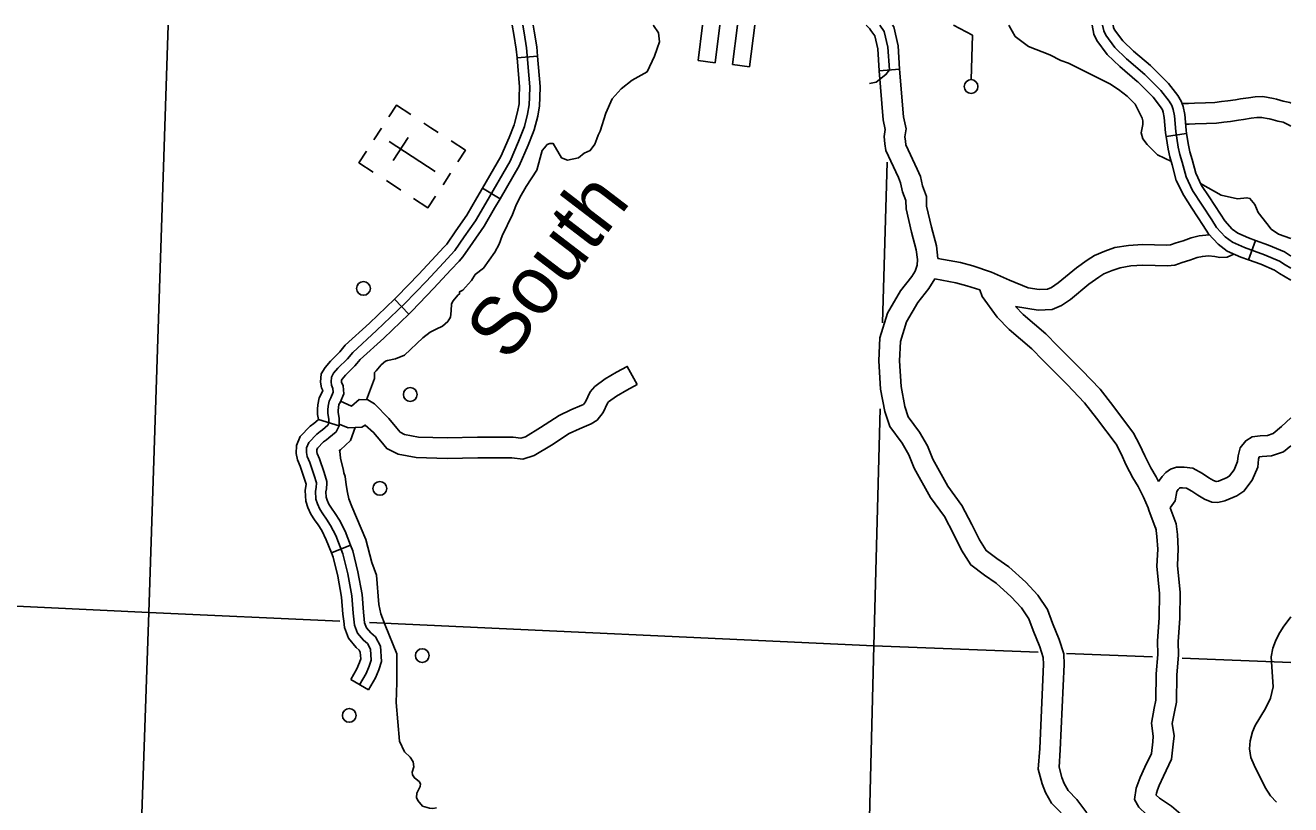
# Model space of a CAD drawing. Extents: x 653372 to 905732, y 627442 to 787275.
# Drawn here: x 896560 to 905732, y 706082 to 711727 of the extents above; entities that cross this region are included whole.
import ezdxf

# ---------------------------------------------------------------- set-up
doc = ezdxf.new("R2010")
doc.units = 0
for name, color, linetype in [('Level 35', 7, 'Continuous'), ('Level 45', 7, 'Continuous'), ('Level 46', 7, 'Continuous'), ('Level 5', 7, 'Continuous'), ('Level 56', 7, 'Continuous'), ('Level 57', 7, 'Continuous')]:
    doc.layers.add(name, color=color, linetype=linetype)

msp = doc.modelspace()

# ---------------------------------------------------------------- linework, layer by layer
at = {"layer": 'Level 35'}
for points in [[(901111.8, 711726.6), (901112.4, 711726.2), (901150, 711672.4), (901156.6, 711607.5), (901139.9, 711558.7), (901119.6, 711503.1), (901068.8, 711390.6), (900959.9, 711329.1), (900878.1, 711266.4), (900813.1, 711193.4), (900767.7, 711090.9), (900726.5, 710959.7), (900712.6, 710931.1), (900702.8, 710903.9), (900688.1, 710866.9), (900654.9, 710819.9), (900611.4, 710800.2), (900569.6, 710767.4), (900489.2, 710749.3), (900445.5, 710766.7), (900387.3, 710870.5), (900362.1, 710871.8), (900343.3, 710864.4), (900324.1, 710838.5), (900306.3, 710819.1), (900267.4, 710677.9)], [(903688.4, 711726.6), (903691.2, 711722.3), (903735.7, 711646.1), (903831.8, 711574.4), (903986.9, 711511.7), (904066.3, 711471.4), (904121.5, 711451.3), (904421.5, 711301.8), (904485, 711262.9), (904546.5, 711213.3), (904604, 711155.6), (904655.9, 711055.3), (904661.3, 711035.2), (904659.6, 711007.8), (904649.1, 710948.3), (904661, 710905.2), (904691.9, 710864), (904765.4, 710789.4), (904867.2, 710740)], [(900267.4, 710677.9), (900190.8, 710559.3), (900144.3, 710479), (900116.4, 710418), (900090.5, 710355.9), (900015.5, 710202.6), (899993.8, 710142.5), (899964, 710084.6), (899881.2, 709966.5), (899822.1, 709920.6), (899793.7, 709878.9), (899749.7, 709829.1), (899732.1, 709807.5), (899706.3, 709795.3), (899707.6, 709781), (899694.6, 709771.6), (899660.4, 709730.8), (899649.4, 709709.5), (899646, 709659.4), (899642.5, 709611.6), (899621.9, 709581.8), (899585.2, 709547.1), (899539.1, 709525.2), (899495.4, 709504.8), (899441.3, 709464)], [(905077.8, 710581), (905228.4, 710496), (905345.9, 710470.6), (905414.7, 710478.1), (905436.6, 710473.3), (905472.1, 710429.2), (905497.3, 710370.7), (905560.2, 710291.7), (905589.8, 710250.8), (905643.4, 710214.1), (905732, 710183.7)], [(899441.3, 709464), (899308, 709338), (899243.1, 709309.8), (899184.8, 709298.1), (899172.1, 709293.1), (899140.6, 709266.9), (899103.8, 709223.9), (899091.2, 709210.9), (899092.2, 709167.3), (899032.9, 709014.7)], [(898952.3, 708812.7), (898917.2, 708720.1), (898844.5, 708652.8), (898837.5, 708648.9), (898838.9, 708642.9), (898845.6, 708591.8), (898867.5, 708501), (898869.8, 708486.4), (898877.9, 708459.1), (898886.3, 708398), (898895.8, 708341.9), (898904.1, 708297.3), (898927.4, 708241.5), (899029.1, 708001.3), (899072, 707836.5), (899105.9, 707744.3), (899123.4, 707531), (899137.7, 707464.7), (899168.4, 707382.1), (899252.3, 707174.3), (899254.3, 706967.6)], [(905732, 707442.1), (905677.2, 707367.3), (905645.6, 707316.5), (905621, 707265.3), (905602.4, 707215), (905591.4, 707153.5), (905605.3, 706934.4), (905584.7, 706852.2), (905549.4, 706778.5), (905475.6, 706656), (905456.2, 706609.8), (905439.1, 706543.4), (905433.2, 706485.7), (905443.2, 706424.5), (905467.3, 706367.8), (905547.8, 706205.4), (905585.8, 706146.3), (905628.2, 706100)], [(899254.3, 706967.6), (899248.9, 706820.5), (899272.8, 706541.2), (899309.2, 706464.2), (899350.8, 706424.9), (899371.7, 706392.3), (899375.5, 706356.2), (899363.3, 706317.6), (899366.6, 706297.6), (899380.9, 706275.1), (899413.9, 706249.1), (899424.3, 706231.8), (899421.8, 706213.9), (899397.3, 706165.8), (899396.2, 706132.9), (899405.5, 706111.6), (899440.1, 706070.6), (899490.5, 706056), (899513.3, 706053.2), (899541.4, 706058.3)]]:
    msp.add_lwpolyline(points, dxfattribs=at)
at = {"layer": 'Level 45'}
for p, q in [((900273, 711503.6), (900124.2, 711490.8)), ((904977.4, 710943.9), (904829.8, 710920.8)), ((900002.1, 710470.6), (899873.2, 710546)), ((905477.5, 710168.1), (905426.6, 710027.7)), ((899339, 709634.7), (899235.6, 709742.5)), ((898834.8, 708826.6), (898685.6, 708870.5)), ((898917.9, 707960.9), (898778.8, 707906.6)), ((899047.6, 706912.8), (898918.9, 706988.6))]:
    msp.add_line(p, q, dxfattribs=at)
for points in [[(898894.5, 709311.1), (898933.6, 709357.8), (899106.7, 709515.4), (899309.4, 709709.8), (899467.6, 709873.6), (899590.4, 710006.1), (899672.9, 710095.6), (899742.1, 710195.7), (899823.6, 710311.2), (899897.1, 710438.8), (900074.1, 710741.7), (900136.1, 710886.2), (900177.9, 710992.8), (900201.3, 711083.4), (900213.4, 711151.1), (900214.3, 711206), (900217.2, 711282), (900192.9, 711562.6), (900175.7, 711672), (900165.7, 711726.6)], [(900124.2, 711490.8), (900118.8, 711553.5), (900102.1, 711659.4), (900089.8, 711726.6)], [(900273, 711503.6), (900267.1, 711571.6), (900249.3, 711684.5), (900241.6, 711726.6)], [(902689.2, 711689.5), (902680.5, 711701.5), (902654.8, 711726.6)], [(902679.3, 711304.6), (902727.6, 711315.2), (902798.3, 711370.3), (902823.2, 711403.7), (902812.9, 711568.1), (902786.2, 711683), (902754.5, 711726.6)], [(902897.7, 711409.8), (902748.8, 711397.7), (902738.8, 711557.2), (902716.9, 711651.3), (902689.2, 711689.5)], [(902897.7, 711409.8), (902887.1, 711578.9), (902855.5, 711714.7), (902846.9, 711726.6)], [(904619.2, 711320.8), (904492.5, 711428.9), (904402.2, 711515.4), (904327.2, 711616.3), (904305.1, 711662.7), (904292.4, 711726.6)], [(905732, 709967.4), (905691, 709992.8), (905651.2, 710018.8), (905542.7, 710065), (905397.8, 710117.6), (905310, 710155.5), (905257.5, 710195.6), (905195.4, 710263.4), (905160.3, 710316.8), (905021.4, 710530.7), (904973.2, 710628.9), (904945.6, 710735.4), (904928.9, 710792.1), (904917.3, 710844.5), (904899.6, 710957.5), (904889.8, 711070.2), (904880.1, 711117.6), (904869.8, 711145.4), (904851.1, 711177.3), (904791, 711255.2), (904675.3, 711371), (904542.6, 711484.4), (904458.4, 711565), (904391.5, 711655), (904376.5, 711686.4), (904368.5, 711726.6)], [(904716.1, 711434.4), (904592.7, 711539.8), (904514.6, 711614.5), (904455.8, 711693.6), (904448, 711710.1), (904444.7, 711726.6)], [(900102.4, 711004.8), (900106.7, 711015.9), (900128.2, 711099.4), (900138.8, 711158.4), (900139.7, 711208), (900142.4, 711280.2), (900124.2, 711490.8)], [(900241.4, 710950.3), (900249.1, 710969.8), (900274.3, 711067.5), (900288, 711143.9), (900289, 711204), (900292, 711283.8), (900273, 711503.6)], [(904977.4, 710943.9), (904973.8, 710966.5), (904963.8, 711081), (904952.1, 711138.2), (904937.5, 711177.5), (904913.1, 711219.1), (904847.2, 711304.6), (904726.1, 711425.9), (904716.1, 711434.4)], [(904829.8, 710920.8), (904825.5, 710948.4), (904815.8, 711059.4), (904808.1, 711097), (904802, 711113.3), (904789, 711135.5), (904734.8, 711205.8), (904624.6, 711316.1), (904619.2, 711320.8)], [(899873.2, 710546), (900007.3, 710775.4), (900067, 710914.6), (900102.4, 711004.8)], [(900002.1, 710470.6), (900140.9, 710708), (900205.2, 710857.9), (900241.4, 710950.3)], [(905015.7, 710402.3), (904956.3, 710493.8), (904902.8, 710602.8), (904873.6, 710715.4), (904856.5, 710773.5), (904843.9, 710830.6), (904829.8, 710920.8)], [(905141, 710483.7), (905086.4, 710567.6), (905043.6, 710655), (905017.5, 710755.3), (905001.2, 710810.7), (904990.7, 710858.3), (904977.4, 710943.9)], [(899594.3, 710120.5), (899614.5, 710142.4), (899680.9, 710238.5), (899760.6, 710351.4), (899832.5, 710476.3), (899873.2, 710546)], [(899704.1, 710019.3), (899731.4, 710048.9), (899803.4, 710153), (899886.6, 710270.9), (899961.7, 710401.4), (900002.1, 710470.6)], [(905477.5, 710168.1), (905425.3, 710187.1), (905348, 710220.4), (905308.1, 710250.9), (905254.5, 710309.4), (905222.9, 710357.6), (905141, 710483.7)], [(905426.6, 710027.7), (905370.2, 710048.2), (905271.9, 710090.5), (905206.9, 710140.3), (905136.3, 710217.4), (905097.8, 710275.9), (905015.7, 710402.3)], [(899235.6, 709742.5), (899256.7, 709762.7), (899413.4, 709924.9), (899535.6, 710056.8), (899594.3, 710120.5)], [(905732, 710055.2), (905731, 710055.8), (905686.5, 710084.9), (905570.1, 710134.5), (905477.5, 710168.1)], [(899339, 709634.7), (899362.1, 709656.9), (899521.9, 709822.2), (899645.3, 709955.5), (899704.1, 710019.3)], [(905732, 709879.6), (905650.9, 709929.7), (905615.8, 709952.6), (905515.3, 709995.6), (905426.6, 710027.7)], [(898849.8, 709374), (898879.6, 709409.6), (899055.7, 709570), (899235.6, 709742.5)], [(898964.3, 709278.2), (898987.6, 709306), (899157.7, 709460.8), (899339, 709634.7)], [(898685.6, 708870.5), (898677.5, 708907.5), (898678.6, 708946.2), (898681.6, 708978.6), (898690.3, 709029), (898707.1, 709060.4), (898716, 709081.1), (898708.3, 709100.6), (898700.8, 709141.3), (898705.7, 709202.6), (898733.7, 709249.3), (898771.4, 709294.8), (898839.5, 709361.8), (898849.8, 709374)], [(898983.3, 706950.7), (899031.5, 707032.6), (899051.7, 707084.8), (899066.6, 707128.6), (899062.1, 707208.7), (899039.4, 707248.5), (899011.2, 707272.7), (898968.5, 707325), (898946.3, 707381.7), (898937, 707468.8), (898927, 707594.4), (898897.5, 707753.5), (898862.6, 707897.4), (898810.3, 708031.3), (898773.3, 708103.8), (898744, 708148.9), (898717.9, 708187.1), (898695.1, 708221.8), (898677.5, 708261.4), (898666.6, 708294.9), (898663.1, 708352.9), (898668.1, 708378.8), (898670, 708413.9), (898654.5, 708465.4), (898623.2, 708559.5), (898604, 708602.6), (898598, 708631.7), (898599.1, 708667.4), (898615.5, 708706), (898673.3, 708766.2), (898697.6, 708783.4), (898713.3, 708796.6), (898753.4, 708829.4), (898760.6, 708844.5), (898761.4, 708873.4), (898752.4, 708914.5), (898753.2, 708941.7), (898755.7, 708968.9), (898761.8, 709004.4), (898774.4, 709027.9), (898792.6, 709069.9), (898790, 709097.2), (898780.5, 709121.3), (898776.1, 709145.2), (898778.7, 709179.2), (898794.8, 709206), (898826.5, 709244.2), (898894.5, 709311.1)], [(898835.7, 708858.2), (898836.3, 708880.5), (898827.3, 708921.6), (898827.8, 708937.3), (898829.8, 708959.1), (898833.3, 708979.8), (898841.7, 708995.3), (898868.8, 709057.9), (898863.3, 709114.8), (898852.6, 709142), (898851.3, 709149.1), (898851.8, 709155.8), (898855.9, 709162.6), (898881.6, 709193.6), (898949.4, 709260.4), (898964.3, 709278.2)], [(898596.7, 708402.6), (898553.5, 708532.4), (898532.5, 708579.6), (898523.1, 708625.1), (898524.8, 708683.6), (898552.1, 708747.9), (898624.4, 708823), (898652, 708842.6), (898665.6, 708854), (898685.6, 708870.5)], [(898744.6, 708409.8), (898745.2, 708423), (898725.7, 708488), (898692.9, 708586.5), (898675.5, 708625.5), (898672.9, 708638.2), (898673.3, 708651.1), (898678.8, 708664.2), (898722.3, 708709.3), (898743.3, 708724.2), (898761, 708739.1), (898813.6, 708782.2), (898834.8, 708826.6), (898835.7, 708858.2)], [(898778.8, 707906.6), (898742.1, 708000.7), (898708.6, 708066.4), (898681.8, 708107.5), (898655.8, 708145.5), (898629.3, 708185.9), (898607.7, 708234.6), (898592.6, 708280.9), (898588, 708357.8), (898596.7, 708402.6)], [(898917.9, 707960.9), (898878.5, 708061.9), (898838, 708141.2), (898806.1, 708190.3), (898779.9, 708228.7), (898760.8, 708257.6), (898747.3, 708288.2), (898740.5, 708308.9), (898738.2, 708347.9), (898742.4, 708369.8), (898744.6, 708409.8)], [(898868.2, 707410.3), (898862.6, 707461.8), (898852.8, 707584.7), (898824.5, 707737.9), (898791.2, 707875), (898778.8, 707906.6)], [(899016.6, 707426.3), (899011.3, 707475.7), (899001.1, 707604.2), (898970.6, 707769.1), (898934, 707919.9), (898917.9, 707960.9)], [(899047.6, 706912.8), (899099, 707000), (899121.9, 707059.3), (899142, 707118.3), (899135.7, 707230.4), (899097.9, 707296.7), (899064.9, 707325.1), (899033.8, 707363.1), (899019.5, 707399.6), (899016.6, 707426.3)], [(898918.9, 706988.6), (898964.1, 707065.3), (898981.5, 707110.3), (898991.2, 707138.9), (898988.5, 707187), (898981, 707200.3), (898957.6, 707220.3), (898903.2, 707286.8), (898873.2, 707363.8), (898868.2, 707410.3)]]:
    msp.add_lwpolyline(points, dxfattribs=at)
at = {"layer": 'Level 46'}
for points in [[(902748.8, 711397.7), (902777.8, 711042.7), (902792.8, 710972.3), (902785, 710920.9), (902791, 710868.1), (902797.6, 710819.5), (902888.6, 710624.6), (902904.8, 710586.7), (902919.2, 710520.8), (902942.9, 710458.4), (902943.9, 710397.5), (902983, 710228.1), (903017.2, 710101.6), (903026, 710031.3), (903024.8, 709989)], [(902897.7, 711409.8), (902925.8, 711064.5), (902944.6, 710976.9), (902935.6, 710918.1), (902939.2, 710886.5), (902942.5, 710862), (903024.9, 710685.6), (903047.6, 710632.4), (903062.8, 710563.5), (903091.8, 710487), (903093, 710415.7), (903127.9, 710264.4), (903164.1, 710130.5), (903175.6, 710038.4), (903175.6, 710038.1), (903338.7, 710007.8), (903427.5, 709983.8), (903564.2, 709939.3), (903693, 709881.3), (903828.6, 709826.4)], [(905732, 711163.3), (905725.6, 711166.5), (905676.6, 711176.8), (905629.6, 711190.8), (905608.5, 711196.4), (905530.6, 711210), (905475.2, 711207.5), (905426.9, 711201.8), (905368.3, 711193.3), (905331, 711187.8), (905276.1, 711179), (905229.8, 711173.9), (905181.9, 711167.5), (905115.1, 711164.5), (905035.8, 711162.2), (904991.1, 711160.8), (904944.3, 711159.2)], [(905732, 710995.7), (905720.6, 711002.7), (905676.6, 711024.2), (905639.8, 711032), (905589.2, 711047), (905576.5, 711050.4), (905521, 711060.1), (905487.3, 711058.6), (905446.4, 711053.7), (905390, 711045.5), (905353.7, 711040.2), (905296, 711031), (905247.9, 711025.7), (905195.2, 711018.6), (905120.6, 711015.2), (905040.3, 711012.9), (904996, 711011.6), (904970, 711010.7)], [(903828.6, 709826.4), (903910, 709813.2), (903969.7, 709815.9), (903999.3, 709828.7), (904045.7, 709860.3), (904178.8, 709970.1), (904257, 710025.7), (904309.2, 710060.3), (904385.8, 710090), (904458.4, 710116.4), (904556.3, 710132.1), (904658, 710138.8), (904832.7, 710133.8), (904860.9, 710137.1), (904901, 710150.1), (904952.5, 710166.2), (905011.4, 710188.1), (905067.5, 710200.9), (905142.1, 710208.5)], [(903024.8, 709989), (903011, 709945.5), (902986.7, 709906.8), (902905, 709803.2), (902809.7, 709640.7), (902754.7, 709462.6), (902746.6, 709296.1), (902759.6, 709091.8), (902789.9, 708928.3), (902825.8, 708821), (902916.8, 708699.3), (902963.4, 708616.1), (903002.6, 708518.9), (903121.4, 708306.7), (903221.8, 708169.6), (903287.2, 708044), (903346.7, 707925.5), (903413.4, 707818.8), (903513.7, 707744.1), (903596.3, 707686.5), (903707.1, 707587.4), (903780.9, 707506.3), (903834.7, 707426.6), (903865.4, 707343), (903912.6, 707225.5), (903938.6, 707147.4), (903939.6, 707099), (903913, 706487.5), (903902.2, 706338.1), (903930.9, 706231.5), (903953.9, 706170.7), (903998.9, 706093.1), (904068.7, 706022.2)], [(903737.4, 709689.8), (903901.3, 709663.3), (904003.9, 709667.9), (904071.6, 709697.3), (904135.4, 709740.6), (904269.7, 709851.4), (904341.7, 709902.6), (904378.3, 709927), (904438.3, 709950.2), (904496, 709971.1), (904573.1, 709983.5), (904660.8, 709989.3), (904839.4, 709984.2), (904893.1, 709990.5), (904946.3, 710007.8), (905000.8, 710024.8), (905054.2, 710044.7), (905091.8, 710053.2), (905135.7, 710057.7), (905182.1, 710051.5), (905217.6, 710045.1), (905270.8, 710046.2), (905320.8, 710069.5)], [(903152.8, 709890.5), (903109, 709820.7), (903028.7, 709718.8), (902947.3, 709580), (902903, 709436.6), (902896.2, 709297.2), (902908.1, 709110.2), (902934.9, 708965.8), (902959.8, 708891.1), (903042.2, 708780.8), (903098.4, 708680.8), (903137.6, 708583.6), (903247.2, 708387.6), (903349, 708248.6), (903420.1, 708112), (903477, 707998.7), (903525.1, 707921.8), (903601.1, 707865.3), (903689.1, 707803.9), (903812.4, 707693.6), (903898.7, 707598.8), (903968.7, 707495.1), (904004.8, 707396.6), (904052.8, 707277.1), (904087.5, 707173.2), (904089, 707097.2), (904062.2, 706478.8), (904053, 706352.5), (904073.2, 706277.4), (904089.2, 706235), (904118.6, 706184.4), (904182.9, 706119.2), (904253.9, 706021.7)], [(903152.8, 709890.5), (903305.5, 709862), (903384.9, 709840.6), (903478.6, 709810.1)], [(903478.6, 709810.1), (903494.8, 709762.3), (903603.7, 709613.7), (903690.5, 709522.3), (903855, 709382.2), (903934.7, 709300.7), (904112.4, 709124.6), (904238.2, 708993.3), (904324.2, 708882.2), (904466.2, 708692.8), (904502.3, 708623.6), (904540, 708541.5), (904588.6, 708450.1), (904625.8, 708385.1), (904664, 708308.4), (904698.8, 708232.6), (904704.8, 708215.4), (904757.9, 708072.1)], [(903737.4, 709689.8), (903793.4, 709630.9), (903957, 709491.5), (904040.6, 709405.9), (904218.9, 709229.4), (904351.5, 709090.9), (904443, 708972.7), (904592.9, 708772.7), (904636.5, 708689.4), (904673.9, 708607.8), (904719.3, 708522.3), (904757.5, 708455.6), (904774.2, 708422.1)], [(898845.1, 709003.3), (898923.8, 708968.1), (898981.1, 709016.2), (899042.9, 709014.4), (899091.2, 708984.9), (899195.5, 708878.3), (899254, 708808.9), (899277.4, 708779.1), (899309.9, 708762.7), (899409.5, 708744.5), (899618.6, 708739.2), (899838.9, 708743.1), (900095.3, 708742.7), (900151.2, 708735.4), (900185.3, 708746.4), (900294.6, 708812.8), (900429.2, 708899.4), (900514.3, 708940.7), (900594.2, 708974.6), (900605.2, 708981.1), (900619.5, 708999.6), (900653.4, 709072.8), (900687.1, 709109.9), (900762.6, 709166.1), (900846.4, 709213.9), (900922.9, 709256.2), (900995.2, 709125.5)], [(898835.1, 708837.1), (898901, 708810.2), (898999.5, 708814.9), (899024, 708831.6), (899084.8, 708777.8), (899138.1, 708714.6), (899180.3, 708660.9), (899261.8, 708619.6), (899394.2, 708595.4), (899618, 708589.9), (899840.1, 708593.7), (900085.6, 708593.3), (900165.2, 708583), (900247.8, 708609.6), (900373.8, 708686.1), (900502.5, 708768.9), (900576.1, 708804.7), (900661.4, 708840.9), (900705.8, 708866.9), (900748, 708921.6), (900779.4, 708989.4), (900787.9, 708998.7), (900844.4, 709040.8), (900919.6, 709083.7), (900995.2, 709125.5)], [(905732, 708884.3), (905664.8, 708819.9), (905605.2, 708770.8), (905563.9, 708756.7), (905510.8, 708753.1), (905451.9, 708746.4), (905406.4, 708717.7), (905365.7, 708666.8), (905352.4, 708609), (905347.3, 708566.1), (905322.6, 708507.6), (905289.3, 708462.6), (905272.6, 708451.9), (905208.7, 708425.1), (905192.6, 708421.3), (905172.8, 708429.2), (905138.7, 708448.8), (905092.2, 708480.7), (905023.1, 708517.8), (904959.4, 708525.8), (904905.5, 708527.4), (904859.9, 708510.7), (904827.9, 708488), (904800.2, 708459.6), (904774.2, 708422.1)], [(905732, 708681.8), (905679.1, 708638.3), (905593.6, 708609), (905524.2, 708604.3), (905505.3, 708602.2), (905503.6, 708600.1), (905499.8, 708583.3), (905493.1, 708527.4), (905453.3, 708433.1), (905392.9, 708351.6), (905342.3, 708319.2), (905255, 708282.6), (905204, 708270.5), (905160.6, 708273.2), (905107.6, 708294.4), (905059.1, 708322.3), (905014.3, 708353), (904976.9, 708373.1), (904947.9, 708376.7), (904929.9, 708377.3), (904925.2, 708373.9), (904915.9, 708364.3), (904906.6, 708350.9), (904894, 708282.9), (904857.7, 708232.6)], [(904857.7, 708232.6), (904900.9, 708116)], [(904753.9, 708088.5), (904762.2, 708024.2), (904767.9, 707933.1), (904761.4, 707810.3), (904781.4, 707611.3), (904779.2, 707437.7), (904766.7, 707267), (904768.5, 707168.4), (904757, 707029.1), (904754.5, 706839.4), (904743.3, 706781.6), (904722.8, 706672.5), (904736.1, 706577.1), (904732.5, 706535.7), (904722.8, 706453.2), (904674.7, 706352.3), (904640.5, 706278.7), (904626.1, 706239.5), (904613.1, 706202.1)], [(904900.9, 708116), (904910.9, 708038.4), (904917.5, 707933.9), (904911.1, 707813.8), (904930.8, 707617.9), (904928.5, 707431.3), (904916.1, 707262.8), (904917.9, 707163.6), (904906.3, 707021.9), (904903.6, 706824.2), (904890.1, 706753.7), (904874.1, 706669), (904886.4, 706581), (904881.1, 706520.4), (904868.2, 706411.2), (904809.9, 706288.6), (904778.5, 706221.4), (904766.8, 706189.3), (904758.6, 706165.8)], [(904613.1, 706202.1), (904600.4, 706119.6), (904630.4, 706062.8), (904688, 706011.3), (904778, 705950.2), (904830.8, 705907.1), (904893.8, 705831.6), (905000, 705713.5), (905105.9, 705529.8), (905127.7, 705484.4), (905186.6, 705413.4), (905262.9, 705366.8), (905395.1, 705325.4), (905522.3, 705278.9), (905676.3, 705250.8), (905732, 705250.6)], [(904758.6, 706165.8), (904756.6, 706152.6), (904757.9, 706150.5), (904781.6, 706128.3), (904867.3, 706070), (904936.3, 706013.8), (905006.7, 705929.4), (905121.5, 705801.7), (905238.1, 705599.5), (905254.4, 705565.6), (905285.7, 705527.9), (905325.1, 705503.8), (905443, 705466.9), (905561.6, 705423.5), (905690, 705400.1), (905732, 705400)]]:
    msp.add_lwpolyline(points, dxfattribs=at)
at = {"layer": 'Level 5'}
for points in [[(897595.2, 711726.6), (897456.4, 707474.3)], [(902806.1, 710735.1), (902774.5, 709571.2)], [(902757.6, 708949.1), (902711.1, 707233.3)], [(897456.4, 707474.3), (894830.8, 707599.1)], [(897456.4, 707474.3), (897322.7, 703655.2)], [(898838.9, 707410.9), (897456.4, 707474.3)], [(902711.1, 707233.3), (899055, 707401)], [(902711.1, 707233.3), (902578, 701970.5)], [(903900.7, 707185.4), (902711.1, 707233.3)], [(904729.8, 707152), (904106.1, 707177.1)], [(905732, 707111.6), (904946, 707143.3)]]:
    msp.add_lwpolyline(points, dxfattribs=at)
at = {"layer": 'Level 56'}
msp.add_lwpolyline([(903415.5, 711333.4), (903424.6, 711654.4), (903288.5, 711726.6)], dxfattribs=at)
for centre in [(903415.1, 711283.2), (899011.3, 709821.2), (899350.5, 709052.7), (899130, 708372.1), (899437.2, 707161), (898908, 706728.5)]:
    msp.add_circle(centre, 49.8, dxfattribs=at)
at = {"layer": 'Level 57'}
for p, q in [((901469.4, 711726.6), (901437.4, 711471.4)), ((901560.9, 711455.9), (901594.9, 711726.6)), ((901721.5, 711726.6), (901685.8, 711442.3)), ((901809.3, 711426.8), (901846.9, 711726.6)), ((901437.4, 711471.4), (901560.9, 711455.9)), ((901685.8, 711442.3), (901809.3, 711426.8)), ((899500.3, 710985.2), (899448.9, 711018.7)), ((899141.6, 710981.8), (899087.3, 710898.3)), ((899226.7, 710747.5), (899335.8, 710915.1)), ((899500.3, 710985.2), (899553.2, 710950.8)), ((899197.6, 710885.3), (899531.3, 710668)), ((899364.5, 710776.6), (899364.5, 710776.6)), ((899364.5, 710776.6), (899364.5, 710776.6)), ((899587.9, 710572.4), (899642.2, 710655.8)), ((899177.2, 710601.5), (899281.5, 710533.6))]:
    msp.add_line(p, q, dxfattribs=at)
for points in [[(899195.6, 711064.8), (899249.9, 711148.2), (899354.2, 711080.3)], [(899032.6, 710814.4), (898978.3, 710731), (899082.6, 710663.1)], [(899646.3, 710890.2), (899750.6, 710822.3), (899696.3, 710738.8)], [(899533.3, 710488.5), (899479, 710405.1), (899374.7, 710473)]]:
    msp.add_lwpolyline(points, dxfattribs=at)

# ---------------------------------------------------------------- texts
at = {"layer": 'Level 35'}
msp.add_text('South', height=420.58, rotation=52.61222, dxfattribs=at).set_placement((900060.6, 709278.9))

doc.saveas('drawing.dxf')
